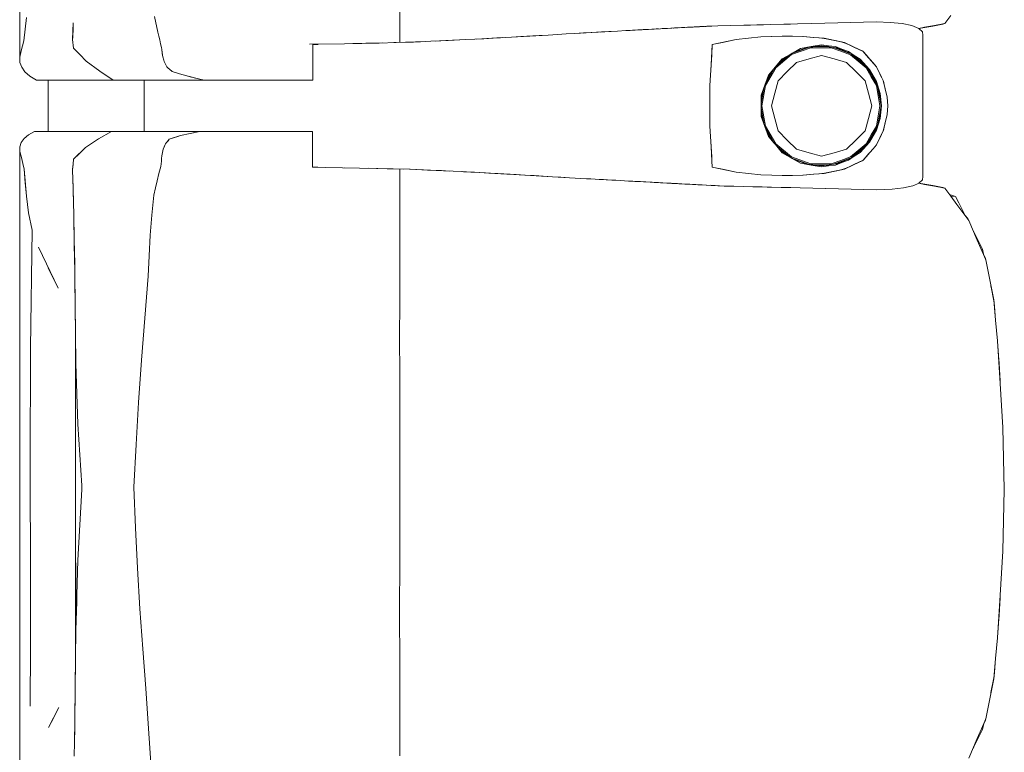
# Model space of a CAD drawing. Header units: millimetres. Extents: x -261 to 187, y -214 to 106.
# Tile 759 of 1056: x -203.547 to -202.776, y 9.141 to 9.715. Entities that reach past the tile are written whole.
import ezdxf

# ---------------------------------------------------------------- set-up
doc = ezdxf.new("R2010")
doc.units = ezdxf.units.MM
doc.header["$LTSCALE"] = 0.005
doc.header["$MEASUREMENT"] = 0
doc.layers.add('IFC-Elemento de mobília-Contorno', color=9, linetype='Continuous', lineweight=5)
doc.layers.add('IFC-Laje-Contorno', color=9, linetype='Continuous', lineweight=5)

msp = doc.modelspace()

# ---------------------------------------------------------------- linework, layer by layer
at = {"layer": 'IFC-Elemento de mobília-Contorno', "lineweight": 5}
for p, q in [((-203.54742, 9.85305), (-203.54734, 9.68543)), ((-203.24956, 9.69703), (-203.24955, 9.73911)), ((-203.4418, 9.71743), (-203.43914, 9.7051)), ((-202.82235, 9.71188), (-202.81761, 9.71822)), ((-203.54318, 9.70747), (-203.54215, 9.71658)), ((-203.50569, 9.70584), (-203.50547, 9.71232)), ((-203.5056, 9.70859), (-203.50555, 9.71011)), ((-203.01166, 9.70952), (-203.00015, 9.71011)), ((-203.01057, 9.70957), (-203.00922, 9.70964)), ((-203.01057, 9.70957), (-203.01012, 9.7096)), ((-203.01012, 9.7096), (-203.00922, 9.70964)), ((-203.01012, 9.7096), (-203.00966, 9.70962)), ((-203.00922, 9.70964), (-203.00015, 9.71011)), ((-203.00922, 9.70964), (-203.00877, 9.70967)), ((-203.00877, 9.70967), (-203.00015, 9.71011)), ((-203.00015, 9.71011), (-202.98992, 9.71034)), ((-202.98992, 9.71034), (-202.97969, 9.71056)), ((-202.97969, 9.71056), (-202.95924, 9.71101)), ((-202.97969, 9.71056), (-202.96435, 9.7109)), ((-202.97969, 9.71056), (-202.97458, 9.71067)), ((-202.97458, 9.71067), (-202.96947, 9.71079)), ((-202.96947, 9.71079), (-202.96435, 9.7109)), ((-202.96435, 9.7109), (-202.95924, 9.71101)), ((-202.95924, 9.71101), (-202.94851, 9.71131)), ((-202.94851, 9.71131), (-202.94314, 9.71146)), ((-202.94314, 9.71146), (-202.93778, 9.71161)), ((-202.93778, 9.71161), (-202.92705, 9.71191)), ((-202.92705, 9.71191), (-202.91631, 9.7122)), ((-202.91631, 9.7122), (-202.87582, 9.71311)), ((-202.89607, 9.71265), (-202.87582, 9.71311)), ((-202.89607, 9.71265), (-202.88594, 9.71288)), ((-202.88594, 9.71288), (-202.87582, 9.71311)), ((-202.87582, 9.71311), (-202.86501, 9.71275)), ((-202.86501, 9.71275), (-202.85558, 9.71178)), ((-202.85558, 9.71178), (-202.84802, 9.71017)), ((-202.84802, 9.71017), (-202.84269, 9.708)), ((-202.83959, 9.70846), (-202.82392, 9.71125)), ((-202.83959, 9.70846), (-202.83175, 9.70986)), ((-202.83805, 9.70888), (-202.8302, 9.71038)), ((-202.83175, 9.70986), (-202.82392, 9.71125)), ((-202.8302, 9.71038), (-202.82235, 9.71188)), ((-202.82392, 9.71125), (-202.82362, 9.71164)), ((-202.82392, 9.71125), (-202.82361, 9.71164)), ((-202.82392, 9.71125), (-202.82361, 9.71164)), ((-203.5442, 9.69837), (-203.54318, 9.70747)), ((-203.50591, 9.69936), (-203.50569, 9.70584)), ((-203.5059, 9.7006), (-203.5056, 9.70859)), ((-203.43914, 9.7051), (-203.4384, 9.70206)), ((-203.4384, 9.70206), (-203.43767, 9.69903)), ((-203.15712, 9.70145), (-203.13329, 9.70283)), ((-203.15712, 9.70145), (-203.14536, 9.70212)), ((-203.15459, 9.70159), (-203.14026, 9.70242)), ((-203.14888, 9.70192), (-203.14536, 9.70212)), ((-203.14026, 9.70242), (-203.13309, 9.70284)), ((-203.13309, 9.70284), (-203.12592, 9.70325)), ((-203.12592, 9.70325), (-203.11914, 9.70364)), ((-203.11914, 9.70364), (-203.11237, 9.70403)), ((-203.11237, 9.70403), (-203.09881, 9.7048)), ((-203.11237, 9.70403), (-203.10559, 9.70442)), ((-203.10569, 9.70441), (-203.10364, 9.70453)), ((-203.10559, 9.70442), (-203.09881, 9.7048)), ((-203.10364, 9.70453), (-203.09953, 9.70476)), ((-203.09953, 9.70476), (-203.09139, 9.70522)), ((-203.09881, 9.7048), (-203.08883, 9.70536)), ((-203.09215, 9.70517), (-203.08883, 9.70536)), ((-203.09139, 9.70522), (-203.08448, 9.70561)), ((-203.09139, 9.70522), (-203.08883, 9.70536)), ((-203.09139, 9.70522), (-203.08957, 9.70532)), ((-203.09139, 9.70522), (-203.08962, 9.70532)), ((-203.08883, 9.70536), (-203.07885, 9.70592)), ((-203.08883, 9.70536), (-203.0855, 9.70555)), ((-203.0855, 9.70555), (-203.07885, 9.70592)), ((-203.07885, 9.70592), (-203.07219, 9.70629)), ((-203.07219, 9.70629), (-203.0688, 9.70648)), ((-203.07103, 9.70635), (-203.0688, 9.70648)), ((-203.07065, 9.70637), (-203.06696, 9.70658)), ((-203.06981, 9.70642), (-203.069, 9.70647)), ((-203.06956, 9.70643), (-203.069, 9.70647)), ((-203.0688, 9.70648), (-203.06542, 9.70666)), ((-203.06696, 9.70658), (-203.06489, 9.70669)), ((-203.06542, 9.70666), (-203.0451, 9.70776)), ((-203.06542, 9.70666), (-203.05526, 9.70721)), ((-203.06542, 9.70666), (-203.05696, 9.70712)), ((-203.06542, 9.70666), (-203.06203, 9.70684)), ((-203.06489, 9.70669), (-203.06281, 9.7068)), ((-203.06281, 9.7068), (-203.0595, 9.70698)), ((-203.06281, 9.7068), (-203.05993, 9.70696)), ((-203.06281, 9.7068), (-203.06011, 9.70695)), ((-203.06281, 9.7068), (-203.06085, 9.70691)), ((-203.06203, 9.70684), (-203.05865, 9.70703)), ((-203.06203, 9.70684), (-203.06093, 9.7069)), ((-203.05865, 9.70703), (-203.05696, 9.70712)), ((-203.05814, 9.70705), (-203.05461, 9.70724)), ((-203.05768, 9.70708), (-203.05638, 9.70715)), ((-203.05741, 9.70709), (-203.05701, 9.70711)), ((-203.05526, 9.70721), (-203.0451, 9.70776)), ((-203.05526, 9.70721), (-203.05188, 9.7074)), ((-203.05188, 9.7074), (-203.0451, 9.70776)), ((-203.05188, 9.7074), (-203.04849, 9.70758)), ((-203.05188, 9.7074), (-203.05018, 9.70749)), ((-203.05018, 9.70749), (-203.0468, 9.70767)), ((-203.04849, 9.70758), (-203.0468, 9.70767)), ((-203.0451, 9.70776), (-203.02728, 9.70871)), ((-203.0451, 9.70776), (-203.03962, 9.70805)), ((-203.0451, 9.70776), (-203.04373, 9.70784)), ((-203.04373, 9.70784), (-203.04236, 9.70791)), ((-203.04236, 9.70791), (-203.03962, 9.70805)), ((-203.04236, 9.70791), (-203.04105, 9.70798)), ((-203.03701, 9.70819), (-203.03689, 9.7082)), ((-203.03689, 9.7082), (-203.03649, 9.70822)), ((-203.03688, 9.7082), (-203.03276, 9.70841)), ((-203.03688, 9.7082), (-203.03414, 9.70834)), ((-203.03522, 9.70829), (-203.03414, 9.70834)), ((-203.03459, 9.70832), (-203.03378, 9.70836)), ((-203.03421, 9.70834), (-203.03276, 9.70841)), ((-203.03378, 9.70836), (-203.03171, 9.70847)), ((-203.03378, 9.70836), (-203.03275, 9.70842)), ((-203.03276, 9.70841), (-203.02728, 9.70871)), ((-203.03276, 9.70841), (-203.03139, 9.70849)), ((-203.03171, 9.70847), (-203.03162, 9.70848)), ((-203.03171, 9.70847), (-203.03162, 9.70848)), ((-203.03171, 9.70847), (-203.03162, 9.70848)), ((-203.03139, 9.70849), (-203.02728, 9.70871)), ((-203.03004, 9.70856), (-203.02865, 9.70863)), ((-203.03002, 9.70856), (-203.02728, 9.70871)), ((-203.02865, 9.70863), (-203.02728, 9.70871)), ((-203.02728, 9.70871), (-203.0266, 9.70874)), ((-203.0266, 9.70874), (-203.02591, 9.70878)), ((-203.02591, 9.70878), (-203.02317, 9.70892)), ((-203.02454, 9.70885), (-203.02317, 9.70892)), ((-203.02454, 9.70885), (-203.02385, 9.70889)), ((-203.02385, 9.70889), (-203.02317, 9.70892)), ((-203.02317, 9.70892), (-203.02227, 9.70897)), ((-203.02227, 9.70897), (-203.02047, 9.70906)), ((-203.02137, 9.70902), (-203.01166, 9.70952)), ((-203.02137, 9.70902), (-203.01957, 9.70911)), ((-203.02047, 9.70906), (-203.01867, 9.70916)), ((-203.01957, 9.70911), (-203.01777, 9.7092)), ((-203.01867, 9.70916), (-203.01777, 9.7092)), ((-203.01777, 9.7092), (-203.01166, 9.70952)), ((-203.01777, 9.7092), (-203.01507, 9.70934)), ((-203.01777, 9.7092), (-203.01642, 9.70927)), ((-203.01777, 9.7092), (-203.01687, 9.70925)), ((-203.01687, 9.70925), (-203.01597, 9.70929)), ((-203.01597, 9.70929), (-203.01327, 9.70944)), ((-203.01597, 9.70929), (-203.01462, 9.70936)), ((-203.01507, 9.70934), (-203.01166, 9.70952)), ((-203.01462, 9.70936), (-203.01327, 9.70944)), ((-203.01417, 9.70939), (-203.01166, 9.70952)), ((-203.01327, 9.70944), (-203.01166, 9.70952)), ((-203.01327, 9.70944), (-203.01192, 9.7095)), ((-203.01327, 9.70944), (-203.01269, 9.70946)), ((-203.01282, 9.70946), (-203.01237, 9.70948)), ((-203.01237, 9.70948), (-203.01192, 9.7095)), ((-203.01192, 9.7095), (-203.01102, 9.70955)), ((-203.01192, 9.7095), (-203.01147, 9.70952)), ((-202.96642, 9.70145), (-202.94932, 9.702)), ((-202.95801, 9.70173), (-202.94959, 9.70199)), ((-202.94964, 9.70199), (-202.94153, 9.70186)), ((-202.94959, 9.70199), (-202.94953, 9.70199)), ((-202.94932, 9.702), (-202.93339, 9.70173)), ((-202.94153, 9.70186), (-202.93347, 9.70173)), ((-202.84269, 9.708), (-202.83979, 9.70542)), ((-202.84268, 9.70799), (-202.83805, 9.70888)), ((-202.8426, 9.70792), (-202.83959, 9.70846)), ((-202.83979, 9.70542), (-202.8394, 9.70267)), ((-202.83942, 9.59207), (-202.8394, 9.70267)), ((-203.54628, 9.69051), (-203.54524, 9.69444)), ((-203.54524, 9.69444), (-203.5442, 9.69837)), ((-203.50591, 9.69936), (-203.50534, 9.69264)), ((-203.5059, 9.7006), (-203.50588, 9.70032)), ((-203.43767, 9.69903), (-203.43694, 9.696)), ((-203.43694, 9.696), (-203.4362, 9.69296)), ((-203.32019, 9.69562), (-203.29276, 9.69603)), ((-203.31774, 9.69542), (-203.31556, 9.69542)), ((-203.31774, 9.68063), (-203.31774, 9.69542)), ((-203.31556, 9.69542), (-203.31358, 9.69542)), ((-203.29287, 9.69602), (-203.27923, 9.69629)), ((-203.28621, 9.69615), (-203.27614, 9.69635)), ((-203.27923, 9.69629), (-203.26571, 9.69654)), ((-203.27614, 9.69635), (-203.26317, 9.69661)), ((-203.26571, 9.69654), (-203.25221, 9.69694)), ((-203.25424, 9.69688), (-203.25274, 9.69693)), ((-203.25274, 9.69693), (-203.24494, 9.69718)), ((-203.25221, 9.69694), (-203.23871, 9.69734)), ((-203.24494, 9.69718), (-203.23714, 9.69744)), ((-203.23871, 9.69734), (-203.22515, 9.69791)), ((-203.23714, 9.69744), (-203.23336, 9.69756)), ((-203.22515, 9.69791), (-203.21158, 9.69849)), ((-203.22117, 9.69808), (-203.21334, 9.69845)), ((-203.21334, 9.69845), (-203.20292, 9.69894)), ((-203.21158, 9.69849), (-203.19761, 9.69922)), ((-203.19761, 9.69922), (-203.18363, 9.69994)), ((-203.18945, 9.69964), (-203.18136, 9.70009)), ((-203.18363, 9.69994), (-203.17638, 9.70035)), ((-203.18136, 9.70009), (-203.17336, 9.70053)), ((-203.17638, 9.70035), (-203.16185, 9.70118)), ((-203.17638, 9.70035), (-203.16912, 9.70076)), ((-203.17336, 9.70053), (-203.17063, 9.70068)), ((-203.16185, 9.70118), (-203.15459, 9.70159)), ((-203.16185, 9.70118), (-203.15712, 9.70145)), ((-203.00546, 9.67934), (-203.00453, 9.69533)), ((-203.005, 9.68733), (-203.00453, 9.69533)), ((-203.00453, 9.69533), (-202.98572, 9.6994)), ((-203.00453, 9.69533), (-202.99513, 9.69736)), ((-202.99513, 9.69736), (-202.98572, 9.6994)), ((-202.98572, 9.6994), (-202.96642, 9.70145)), ((-202.98572, 9.6994), (-202.97607, 9.70042)), ((-202.97607, 9.70042), (-202.96642, 9.70145)), ((-202.96642, 9.70145), (-202.95801, 9.70173)), ((-202.93347, 9.70173), (-202.92518, 9.70099)), ((-202.93339, 9.70173), (-202.92501, 9.70097)), ((-202.93022, 9.69316), (-202.91886, 9.69444)), ((-202.92706, 9.69372), (-202.91886, 9.6951)), ((-202.92518, 9.70099), (-202.91689, 9.70025)), ((-202.92501, 9.70097), (-202.92082, 9.70059)), ((-202.92082, 9.70059), (-202.91663, 9.70021)), ((-202.91886, 9.6951), (-202.91343, 9.69442)), ((-202.91886, 9.69444), (-202.90676, 9.69273)), ((-202.91721, 9.70028), (-202.91684, 9.70023)), ((-202.91689, 9.70025), (-202.90091, 9.69686)), ((-202.91663, 9.70021), (-202.91266, 9.69936)), ((-202.91343, 9.69442), (-202.908, 9.69373)), ((-202.91266, 9.69936), (-202.90866, 9.6985)), ((-202.90869, 9.69851), (-202.90472, 9.69766)), ((-202.90472, 9.69766), (-202.90075, 9.69681)), ((-202.90121, 9.69692), (-202.90075, 9.69681)), ((-202.90091, 9.69686), (-202.89369, 9.69352)), ((-202.90075, 9.69681), (-202.89711, 9.6951)), ((-202.89711, 9.6951), (-202.89347, 9.69339)), ((-203.54734, 9.68543), (-203.54628, 9.69051)), ((-203.50534, 9.69264), (-203.5003, 9.68751)), ((-203.5003, 9.68751), (-203.49525, 9.68238)), ((-203.4362, 9.69296), (-203.43603, 9.69147)), ((-203.43603, 9.69147), (-203.43553, 9.68699)), ((-203.43603, 9.69147), (-203.4357, 9.68848)), ((-203.4357, 9.68848), (-203.43553, 9.68699)), ((-203.43553, 9.68699), (-203.43519, 9.68573)), ((-203.00593, 9.67135), (-203.005, 9.68733)), ((-203.00546, 9.67934), (-203.005, 9.68733)), ((-202.95473, 9.67713), (-202.94242, 9.68744)), ((-202.95367, 9.67909), (-202.94446, 9.6868)), ((-202.95039, 9.68276), (-202.94188, 9.68856)), ((-202.94973, 9.68408), (-202.94249, 9.68821)), ((-202.94249, 9.68821), (-202.93525, 9.69234)), ((-202.94242, 9.68744), (-202.92734, 9.69291)), ((-202.94206, 9.68843), (-202.9285, 9.69336)), ((-202.94042, 9.68939), (-202.93022, 9.69316)), ((-202.93525, 9.69234), (-202.92706, 9.69372)), ((-202.9287, 9.68405), (-202.91886, 9.68668)), ((-202.92734, 9.69291), (-202.91131, 9.69291)), ((-202.92524, 9.69372), (-202.9138, 9.69372)), ((-202.91886, 9.68668), (-202.90902, 9.68405)), ((-202.91131, 9.69291), (-202.90378, 9.69017)), ((-202.90951, 9.69312), (-202.90351, 9.69093)), ((-202.908, 9.69373), (-202.90287, 9.69182)), ((-202.90676, 9.69273), (-202.89551, 9.68796)), ((-202.90378, 9.69017), (-202.89624, 9.68743)), ((-202.90351, 9.69093), (-202.89665, 9.68844)), ((-202.90287, 9.69182), (-202.89774, 9.68992)), ((-202.89774, 9.68992), (-202.8932, 9.68689)), ((-202.89624, 9.68743), (-202.89008, 9.68227)), ((-202.89572, 9.68805), (-202.88957, 9.6829)), ((-202.89551, 9.68796), (-202.88587, 9.68047)), ((-202.89369, 9.69352), (-202.88647, 9.69018)), ((-202.89347, 9.69339), (-202.88618, 9.68997)), ((-202.8932, 9.68689), (-202.88866, 9.68385)), ((-202.88682, 9.69034), (-202.88618, 9.68997)), ((-202.88647, 9.69018), (-202.88381, 9.68712)), ((-202.88618, 9.68997), (-202.88359, 9.68697)), ((-202.88381, 9.68712), (-202.87582, 9.67796)), ((-202.88359, 9.68697), (-202.881, 9.68397)), ((-203.54734, 9.68543), (-203.54719, 9.68132)), ((-203.54719, 9.68132), (-203.54582, 9.6776)), ((-203.49525, 9.68238), (-203.48471, 9.67454)), ((-203.43519, 9.68573), (-203.43451, 9.68322)), ((-203.43451, 9.68322), (-203.43417, 9.68196)), ((-203.43417, 9.68196), (-203.43368, 9.68093)), ((-203.43368, 9.68093), (-203.43319, 9.67991)), ((-203.43319, 9.67991), (-203.4327, 9.67888)), ((-203.4327, 9.67888), (-203.43221, 9.67785)), ((-203.31774, 9.66737), (-203.31774, 9.68063)), ((-203.00639, 9.66335), (-203.00546, 9.67934)), ((-203.00593, 9.67135), (-203.00546, 9.67934)), ((-202.96047, 9.67134), (-202.94973, 9.68408)), ((-202.95801, 9.67425), (-202.95039, 9.68276)), ((-202.94574, 9.67421), (-202.93853, 9.68141)), ((-202.93853, 9.68141), (-202.9287, 9.68405)), ((-202.90902, 9.68405), (-202.89919, 9.68141)), ((-202.89919, 9.68141), (-202.89199, 9.67421)), ((-202.89008, 9.68227), (-202.88392, 9.67711)), ((-202.88957, 9.6829), (-202.88446, 9.67862)), ((-202.88866, 9.68385), (-202.88121, 9.67589)), ((-202.88587, 9.68047), (-202.87847, 9.67075)), ((-202.881, 9.68397), (-202.87841, 9.68097)), ((-202.87841, 9.68097), (-202.87582, 9.67796)), ((-203.54582, 9.6776), (-203.54333, 9.67405)), ((-203.54333, 9.67405), (-203.53949, 9.67065)), ((-203.48471, 9.67454), (-203.4742, 9.66737)), ((-203.43221, 9.67785), (-203.43111, 9.67695)), ((-203.43111, 9.67695), (-203.43, 9.67606)), ((-203.43, 9.67606), (-203.42779, 9.67426)), ((-203.42779, 9.67426), (-203.42209, 9.67251)), ((-203.42209, 9.67251), (-203.41923, 9.67162)), ((-203.41923, 9.67162), (-203.41638, 9.67074)), ((-203.00639, 9.66335), (-203.00593, 9.67135)), ((-202.96333, 9.6635), (-202.96047, 9.67134)), ((-202.96291, 9.66465), (-202.95617, 9.6763)), ((-202.9628, 9.6632), (-202.95473, 9.67713)), ((-202.96254, 9.66567), (-202.95798, 9.67429)), ((-202.95294, 9.66701), (-202.94574, 9.67421)), ((-202.89199, 9.67421), (-202.88478, 9.66701)), ((-202.88392, 9.67711), (-202.87989, 9.67015)), ((-202.88195, 9.67532), (-202.8792, 9.67056)), ((-202.88121, 9.67589), (-202.87582, 9.66649)), ((-202.87582, 9.67796), (-202.87451, 9.67527)), ((-202.87582, 9.67796), (-202.87447, 9.67514)), ((-202.87582, 9.67796), (-202.87311, 9.67231)), ((-202.87451, 9.67527), (-202.87321, 9.67258)), ((-202.87447, 9.67514), (-202.87311, 9.67231)), ((-202.87321, 9.67258), (-202.87191, 9.66989)), ((-202.87311, 9.67231), (-202.87041, 9.66667)), ((-202.87311, 9.67231), (-202.87176, 9.66949)), ((-203.53949, 9.67065), (-203.53683, 9.66901)), ((-203.53683, 9.66901), (-203.53417, 9.66737)), ((-203.53417, 9.66737), (-203.4742, 9.66737)), ((-203.4742, 9.66737), (-203.43292, 9.66737)), ((-203.44997, 9.6273), (-203.44997, 9.66737)), ((-203.43292, 9.66737), (-203.40287, 9.66737)), ((-203.41638, 9.67074), (-203.40625, 9.66821)), ((-203.41638, 9.67074), (-203.40962, 9.66906)), ((-203.41638, 9.67074), (-203.413, 9.6699)), ((-203.40625, 9.66821), (-203.40287, 9.66737)), ((-203.40287, 9.66737), (-203.40089, 9.66737)), ((-203.40089, 9.66737), (-203.39893, 9.66737)), ((-203.39893, 9.66737), (-203.397, 9.66737)), ((-203.397, 9.66737), (-203.39508, 9.66737)), ((-203.39508, 9.66737), (-203.39316, 9.66737)), ((-203.39316, 9.66737), (-203.39124, 9.66737)), ((-203.39124, 9.66737), (-203.38931, 9.66737)), ((-203.38931, 9.66737), (-203.38736, 9.66737)), ((-203.38736, 9.66737), (-203.38538, 9.66737)), ((-203.38538, 9.66737), (-203.38337, 9.66737)), ((-203.38337, 9.66737), (-203.38131, 9.66737)), ((-203.38131, 9.66737), (-203.37921, 9.66737)), ((-203.37921, 9.66737), (-203.37705, 9.66737)), ((-203.37705, 9.66737), (-203.37486, 9.66737)), ((-203.37486, 9.66737), (-203.37267, 9.66737)), ((-203.37267, 9.66737), (-203.37048, 9.66737)), ((-203.37048, 9.66737), (-203.36833, 9.66737)), ((-203.36833, 9.66737), (-203.36623, 9.66737)), ((-203.36623, 9.66737), (-203.36419, 9.66737)), ((-203.36419, 9.66737), (-203.36225, 9.66737)), ((-203.36225, 9.66737), (-203.36042, 9.66737)), ((-203.36042, 9.66737), (-203.35869, 9.66737)), ((-203.35869, 9.66737), (-203.35703, 9.66737)), ((-203.35703, 9.66737), (-203.35541, 9.66737)), ((-203.35541, 9.66737), (-203.35379, 9.66737)), ((-203.35379, 9.66737), (-203.35213, 9.66737)), ((-203.35213, 9.66737), (-203.35042, 9.66737)), ((-203.35042, 9.66737), (-203.3486, 9.66737)), ((-203.3486, 9.66737), (-203.34666, 9.66737)), ((-203.34666, 9.66737), (-203.34459, 9.66737)), ((-203.34459, 9.66737), (-203.3424, 9.66737)), ((-203.3424, 9.66737), (-203.34011, 9.66737)), ((-203.34011, 9.66737), (-203.33774, 9.66737)), ((-203.33774, 9.66737), (-203.33529, 9.66737)), ((-203.33529, 9.66737), (-203.33278, 9.66737)), ((-203.33278, 9.66737), (-203.33022, 9.66737)), ((-203.33022, 9.66737), (-203.32764, 9.66737)), ((-203.32764, 9.66737), (-203.32506, 9.66737)), ((-203.32506, 9.66737), (-203.32252, 9.66737)), ((-203.32252, 9.66737), (-203.32007, 9.66737)), ((-203.32007, 9.66737), (-203.31774, 9.66737)), ((-203.00639, 9.64734), (-203.00639, 9.66335)), ((-202.96619, 9.65567), (-202.96333, 9.6635)), ((-202.95557, 9.65717), (-202.95294, 9.66701)), ((-202.88478, 9.66701), (-202.88215, 9.65717)), ((-202.87989, 9.67015), (-202.87587, 9.6632)), ((-202.8792, 9.67056), (-202.87642, 9.66577)), ((-202.87847, 9.67075), (-202.87382, 9.65945)), ((-202.87582, 9.66649), (-202.87288, 9.65712)), ((-202.87191, 9.66989), (-202.8706, 9.6672)), ((-202.8706, 9.6672), (-202.86902, 9.66071)), ((-202.87041, 9.66667), (-202.86892, 9.66045)), ((-202.96619, 9.65567), (-202.96619, 9.63899)), ((-202.9661, 9.64927), (-202.96382, 9.66216)), ((-202.9661, 9.65305), (-202.96388, 9.66202)), ((-202.9656, 9.64734), (-202.9628, 9.6632)), ((-202.95821, 9.64734), (-202.95557, 9.65717)), ((-202.88215, 9.65717), (-202.87951, 9.64734)), ((-202.87587, 9.6632), (-202.87446, 9.65527)), ((-202.87481, 9.66184), (-202.87367, 9.65541)), ((-202.87382, 9.65945), (-202.87224, 9.64734)), ((-202.87288, 9.65712), (-202.87189, 9.64733)), ((-202.86919, 9.66143), (-202.86892, 9.66045)), ((-202.86902, 9.66071), (-202.86823, 9.65747)), ((-202.86899, 9.66069), (-202.8685, 9.65862)), ((-202.86892, 9.66045), (-202.86743, 9.65422)), ((-202.8685, 9.65862), (-202.86743, 9.65422)), ((-202.86823, 9.65747), (-202.86743, 9.65422)), ((-203.00639, 9.63933), (-203.00639, 9.65534)), ((-202.9661, 9.64162), (-202.9661, 9.65305)), ((-202.87446, 9.65527), (-202.87306, 9.64734)), ((-202.87367, 9.65541), (-202.87224, 9.64734)), ((-202.86743, 9.65422), (-202.86686, 9.64733)), ((-203.00639, 9.63132), (-203.00639, 9.64734)), ((-202.9661, 9.6454), (-202.96382, 9.6325)), ((-202.9661, 9.64162), (-202.96387, 9.63263)), ((-202.9656, 9.64734), (-202.9628, 9.63147)), ((-202.95821, 9.64734), (-202.95557, 9.6375)), ((-202.88215, 9.6375), (-202.87951, 9.64734)), ((-202.87481, 9.63283), (-202.8733, 9.64136)), ((-202.87446, 9.63941), (-202.87306, 9.64734)), ((-202.87382, 9.63522), (-202.87224, 9.64734)), ((-202.8733, 9.64136), (-202.87224, 9.64734)), ((-202.87288, 9.63753), (-202.87189, 9.64733)), ((-202.86892, 9.63422), (-202.86743, 9.64045)), ((-202.8685, 9.63605), (-202.86743, 9.64045)), ((-202.86823, 9.6372), (-202.86743, 9.64045)), ((-202.86743, 9.64045), (-202.86686, 9.64733)), ((-202.96619, 9.63899), (-202.96047, 9.62332)), ((-202.95557, 9.6375), (-202.95294, 9.62766)), ((-202.88478, 9.62766), (-202.88215, 9.6375)), ((-202.87847, 9.62393), (-202.87382, 9.63522)), ((-202.87587, 9.63147), (-202.87446, 9.63941)), ((-202.87582, 9.62818), (-202.87288, 9.63753)), ((-202.8706, 9.62747), (-202.86902, 9.63396)), ((-202.87041, 9.628), (-202.86892, 9.63422)), ((-202.86919, 9.63324), (-202.86892, 9.63422)), ((-202.86902, 9.63396), (-202.86823, 9.6372)), ((-202.869, 9.63396), (-202.8685, 9.63605)), ((-203.54059, 9.62451), (-203.53573, 9.6273)), ((-203.53573, 9.6273), (-203.47548, 9.6273)), ((-203.48558, 9.62136), (-203.47548, 9.6273)), ((-203.47548, 9.6273), (-203.40633, 9.6273)), ((-203.46022, 9.6273), (-203.44997, 9.6273)), ((-203.42136, 9.62397), (-203.40633, 9.6273)), ((-203.42136, 9.62397), (-203.41384, 9.62563)), ((-203.41384, 9.62563), (-203.41008, 9.62647)), ((-203.41008, 9.62647), (-203.40633, 9.6273)), ((-203.40802, 9.6273), (-203.40501, 9.6273)), ((-203.40633, 9.6273), (-203.40435, 9.6273)), ((-203.40501, 9.6273), (-203.40219, 9.6273)), ((-203.40435, 9.6273), (-203.40237, 9.6273)), ((-203.40237, 9.6273), (-203.40042, 9.6273)), ((-203.40042, 9.6273), (-203.39848, 9.6273)), ((-203.39848, 9.6273), (-203.39656, 9.6273)), ((-203.39656, 9.6273), (-203.39466, 9.6273)), ((-203.39466, 9.6273), (-203.39276, 9.6273)), ((-203.39276, 9.6273), (-203.39085, 9.6273)), ((-203.39085, 9.6273), (-203.38893, 9.6273)), ((-203.38893, 9.6273), (-203.38699, 9.6273)), ((-203.38699, 9.6273), (-203.38502, 9.6273)), ((-203.38502, 9.6273), (-203.38301, 9.6273)), ((-203.38301, 9.6273), (-203.38096, 9.6273)), ((-203.38096, 9.6273), (-203.37886, 9.6273)), ((-203.37886, 9.6273), (-203.37672, 9.6273)), ((-203.37672, 9.6273), (-203.37454, 9.6273)), ((-203.37454, 9.6273), (-203.37236, 9.6273)), ((-203.37236, 9.6273), (-203.3702, 9.6273)), ((-203.3702, 9.6273), (-203.36806, 9.6273)), ((-203.36806, 9.6273), (-203.36598, 9.6273)), ((-203.36598, 9.6273), (-203.36397, 9.6273)), ((-203.36397, 9.6273), (-203.36206, 9.6273)), ((-203.36206, 9.6273), (-203.36025, 9.6273)), ((-203.36025, 9.6273), (-203.35854, 9.6273)), ((-203.35854, 9.6273), (-203.3569, 9.6273)), ((-203.3569, 9.6273), (-203.35529, 9.6273)), ((-203.35529, 9.6273), (-203.35368, 9.6273)), ((-203.35368, 9.6273), (-203.35203, 9.6273)), ((-203.35203, 9.6273), (-203.35033, 9.6273)), ((-203.35033, 9.6273), (-203.34852, 9.6273)), ((-203.34852, 9.6273), (-203.34659, 9.6273)), ((-203.34659, 9.6273), (-203.34452, 9.6273)), ((-203.34452, 9.6273), (-203.34235, 9.6273)), ((-203.34235, 9.6273), (-203.34008, 9.6273)), ((-203.34008, 9.6273), (-203.33772, 9.6273)), ((-203.33772, 9.6273), (-203.33529, 9.6273)), ((-203.33529, 9.6273), (-203.33279, 9.6273)), ((-203.33279, 9.6273), (-203.33026, 9.6273)), ((-203.33026, 9.6273), (-203.32769, 9.6273)), ((-203.32769, 9.6273), (-203.32513, 9.6273)), ((-203.32513, 9.6273), (-203.32262, 9.6273)), ((-203.32262, 9.6273), (-203.32018, 9.6273)), ((-203.32018, 9.6273), (-203.31786, 9.6273)), ((-203.31786, 9.61404), (-203.31786, 9.6273)), ((-203.00639, 9.63132), (-203.00593, 9.62332)), ((-202.96292, 9.63002), (-202.95617, 9.61836)), ((-202.9628, 9.63147), (-202.95473, 9.61754)), ((-202.96255, 9.62902), (-202.95801, 9.62042)), ((-202.95294, 9.62766), (-202.94574, 9.62046)), ((-202.89199, 9.62046), (-202.88478, 9.62766)), ((-202.88121, 9.61878), (-202.87582, 9.62818)), ((-202.87989, 9.62452), (-202.87587, 9.63147)), ((-202.8792, 9.62411), (-202.87643, 9.62889)), ((-202.87321, 9.62209), (-202.87191, 9.62478)), ((-202.87311, 9.62236), (-202.87176, 9.62518)), ((-202.87191, 9.62478), (-202.8706, 9.62747)), ((-202.87176, 9.62518), (-202.87041, 9.628)), ((-203.54732, 9.61528), (-203.54618, 9.6186)), ((-203.54618, 9.6186), (-203.54399, 9.62164)), ((-203.54399, 9.62164), (-203.54059, 9.62451)), ((-203.49574, 9.61469), (-203.48558, 9.62136)), ((-203.43356, 9.61656), (-203.43313, 9.61758)), ((-203.43313, 9.61758), (-203.43238, 9.61847)), ((-203.43238, 9.61847), (-203.43163, 9.61935)), ((-203.43163, 9.61935), (-203.43013, 9.62112)), ((-203.43163, 9.61935), (-203.43088, 9.62024)), ((-203.43088, 9.62024), (-203.43013, 9.62112)), ((-203.43013, 9.62112), (-203.42136, 9.62397)), ((-203.43013, 9.62112), (-203.42355, 9.62326)), ((-203.42355, 9.62326), (-203.42136, 9.62397)), ((-203.00593, 9.62332), (-203.00546, 9.61533)), ((-203.00593, 9.62332), (-203.005, 9.60734)), ((-202.96047, 9.62332), (-202.95509, 9.61696)), ((-202.95801, 9.62042), (-202.95039, 9.61191)), ((-202.95509, 9.61696), (-202.94971, 9.61058)), ((-202.95473, 9.61754), (-202.94242, 9.60724)), ((-202.94574, 9.62046), (-202.93853, 9.61326)), ((-202.89919, 9.61326), (-202.89199, 9.62046)), ((-202.89008, 9.6124), (-202.88392, 9.61756)), ((-202.88866, 9.61082), (-202.88121, 9.61878)), ((-202.88587, 9.6142), (-202.87847, 9.62393)), ((-202.88392, 9.61756), (-202.87989, 9.62452)), ((-202.88194, 9.61936), (-202.8792, 9.62411)), ((-202.87582, 9.61671), (-202.87447, 9.61953)), ((-202.87582, 9.61671), (-202.87451, 9.6194)), ((-202.87451, 9.6194), (-202.87321, 9.62209)), ((-202.87447, 9.61953), (-202.87311, 9.62236)), ((-203.54743, 9.46185), (-203.54732, 9.61528)), ((-203.54732, 9.61528), (-203.54724, 9.61158)), ((-203.54724, 9.61158), (-203.54604, 9.60673)), ((-203.50534, 9.60544), (-203.49574, 9.61469)), ((-203.50534, 9.60544), (-203.50054, 9.61007)), ((-203.50054, 9.61007), (-203.49574, 9.61469)), ((-203.43596, 9.60818), (-203.43541, 9.61084)), ((-203.43596, 9.60818), (-203.43569, 9.60951)), ((-203.43569, 9.60951), (-203.43541, 9.61084)), ((-203.43541, 9.61084), (-203.43486, 9.6135)), ((-203.43486, 9.6135), (-203.43356, 9.61656)), ((-203.43486, 9.6135), (-203.43399, 9.61554)), ((-203.43486, 9.6135), (-203.43443, 9.61452)), ((-203.43443, 9.61452), (-203.43399, 9.61554)), ((-203.31786, 9.59925), (-203.31786, 9.61404)), ((-203.00546, 9.61533), (-203.00545, 9.61516)), ((-203.00546, 9.61533), (-203.00482, 9.60428)), ((-203.00546, 9.61533), (-203.005, 9.60734)), ((-202.95367, 9.61558), (-202.94446, 9.60787)), ((-202.95039, 9.61191), (-202.94189, 9.60612)), ((-202.94971, 9.61058), (-202.93525, 9.60233)), ((-202.93853, 9.61326), (-202.9287, 9.61062)), ((-202.9287, 9.61062), (-202.91886, 9.60799)), ((-202.91886, 9.60799), (-202.90902, 9.61062)), ((-202.90902, 9.61062), (-202.89919, 9.61326)), ((-202.89624, 9.60724), (-202.89008, 9.6124)), ((-202.89573, 9.60661), (-202.88957, 9.61177)), ((-202.89551, 9.60671), (-202.88587, 9.6142)), ((-202.8932, 9.60779), (-202.88866, 9.61082)), ((-202.88957, 9.61177), (-202.88446, 9.61605)), ((-202.88618, 9.6047), (-202.881, 9.6107)), ((-202.88381, 9.60755), (-202.87848, 9.61365)), ((-202.88359, 9.6077), (-202.881, 9.6107)), ((-202.881, 9.6107), (-202.87841, 9.6137)), ((-202.87848, 9.61365), (-202.87582, 9.61671)), ((-202.87841, 9.6137), (-202.87582, 9.61671)), ((-203.54604, 9.60673), (-203.54497, 9.60215)), ((-203.54497, 9.60215), (-203.5439, 9.59758)), ((-203.50591, 9.59762), (-203.50563, 9.60153)), ((-203.50563, 9.60153), (-203.50534, 9.60544)), ((-203.50563, 9.60145), (-203.50534, 9.60544)), ((-203.43684, 9.59977), (-203.43662, 9.60188)), ((-203.43662, 9.60188), (-203.4364, 9.60398)), ((-203.4364, 9.60398), (-203.43618, 9.60608)), ((-203.43618, 9.60608), (-203.43596, 9.60818)), ((-203.005, 9.60734), (-203.00482, 9.60428)), ((-203.00482, 9.60428), (-203.00482, 9.60427)), ((-203.00482, 9.60428), (-203.00482, 9.60427)), ((-203.00482, 9.60427), (-203.00453, 9.59934)), ((-203.00482, 9.60427), (-203.00453, 9.59934)), ((-202.94242, 9.60724), (-202.92734, 9.60177)), ((-202.94214, 9.60627), (-202.9285, 9.60131)), ((-202.94042, 9.60528), (-202.93022, 9.60151)), ((-202.93525, 9.60233), (-202.92703, 9.60095)), ((-202.92734, 9.60177), (-202.91131, 9.60177)), ((-202.91886, 9.60023), (-202.90676, 9.60195)), ((-202.91131, 9.60177), (-202.90378, 9.6045)), ((-202.90951, 9.60155), (-202.90351, 9.60374)), ((-202.908, 9.60094), (-202.90287, 9.60285)), ((-202.90676, 9.60195), (-202.89551, 9.60671)), ((-202.90378, 9.6045), (-202.89624, 9.60724)), ((-202.90351, 9.60374), (-202.89658, 9.60625)), ((-202.90287, 9.60285), (-202.89774, 9.60475)), ((-202.89774, 9.60475), (-202.8932, 9.60779)), ((-202.89369, 9.60115), (-202.88647, 9.60449)), ((-202.89347, 9.60128), (-202.88618, 9.6047)), ((-202.88682, 9.60433), (-202.88641, 9.60457)), ((-202.88647, 9.60449), (-202.88637, 9.60461)), ((-202.88647, 9.60449), (-202.88637, 9.60461)), ((-202.88618, 9.6047), (-202.88359, 9.6077)), ((-203.5439, 9.59758), (-203.54215, 9.57663)), ((-203.5439, 9.59758), (-203.54303, 9.5871)), ((-203.50591, 9.59746), (-203.50563, 9.60145)), ((-203.50591, 9.59746), (-203.50568, 9.58943)), ((-203.43962, 9.5886), (-203.43823, 9.59418)), ((-203.43823, 9.59418), (-203.43684, 9.59977)), ((-203.31786, 9.59925), (-203.31567, 9.59925)), ((-203.31786, 9.59919), (-203.30807, 9.59905)), ((-203.31567, 9.59925), (-203.31367, 9.59925)), ((-203.30807, 9.59905), (-203.29448, 9.59885)), ((-203.29448, 9.59885), (-203.28116, 9.5986)), ((-203.29266, 9.5988), (-203.28116, 9.5986)), ((-203.28116, 9.5986), (-203.26783, 9.59835)), ((-203.27367, 9.59846), (-203.25943, 9.59808)), ((-203.26783, 9.59835), (-203.25456, 9.59797)), ((-203.25943, 9.59808), (-203.24684, 9.59775)), ((-203.25456, 9.59797), (-203.24128, 9.59759)), ((-203.24956, 9.59783), (-203.24955, 9.56499)), ((-203.2418, 9.5976), (-203.22538, 9.5969)), ((-203.24128, 9.59759), (-203.22788, 9.59703)), ((-203.22788, 9.59703), (-203.21447, 9.59648)), ((-203.22538, 9.5969), (-203.21682, 9.59654)), ((-203.22538, 9.5969), (-203.21025, 9.59626)), ((-203.21682, 9.59654), (-203.21032, 9.59626)), ((-203.21447, 9.59648), (-203.20758, 9.59612)), ((-203.20758, 9.59612), (-203.20069, 9.59577)), ((-203.20086, 9.59578), (-203.19961, 9.59571)), ((-203.20069, 9.59577), (-203.1938, 9.59541)), ((-203.19961, 9.59571), (-203.19094, 9.59524)), ((-203.1938, 9.59541), (-203.18691, 9.59506)), ((-203.19094, 9.59524), (-203.18228, 9.59478)), ((-203.19094, 9.59524), (-203.17832, 9.59457)), ((-203.18691, 9.59506), (-203.17977, 9.59465)), ((-203.18228, 9.59478), (-203.17883, 9.5946)), ((-203.17977, 9.59465), (-203.17263, 9.59425)), ((-203.17977, 9.59465), (-203.15836, 9.59345)), ((-203.17977, 9.59465), (-203.16549, 9.59385)), ((-203.17263, 9.59425), (-203.15836, 9.59345)), ((-203.16549, 9.59385), (-203.15836, 9.59345)), ((-203.00453, 9.59934), (-202.98577, 9.59528)), ((-203.00453, 9.59934), (-202.99515, 9.59731)), ((-202.99515, 9.59731), (-202.98577, 9.59528)), ((-202.98577, 9.59528), (-202.96642, 9.59322)), ((-202.98577, 9.59528), (-202.97609, 9.59425)), ((-202.97609, 9.59425), (-202.96642, 9.59322)), ((-202.93022, 9.60151), (-202.91886, 9.60023)), ((-202.92706, 9.60095), (-202.91886, 9.59957)), ((-202.92524, 9.60095), (-202.91379, 9.60095)), ((-202.92518, 9.59368), (-202.91689, 9.59442)), ((-202.92501, 9.5937), (-202.92082, 9.59408)), ((-202.92082, 9.59408), (-202.91663, 9.59446)), ((-202.91886, 9.59957), (-202.91343, 9.60025)), ((-202.91745, 9.59437), (-202.91663, 9.59446)), ((-202.91689, 9.59442), (-202.90091, 9.59781)), ((-202.91663, 9.59446), (-202.91266, 9.59531)), ((-202.91343, 9.60025), (-202.908, 9.60094)), ((-202.91266, 9.59531), (-202.90866, 9.59616)), ((-202.90869, 9.59616), (-202.90472, 9.59701)), ((-202.90472, 9.59701), (-202.90075, 9.59786)), ((-202.90121, 9.59775), (-202.90075, 9.59786)), ((-202.90091, 9.59781), (-202.89369, 9.60115)), ((-202.90075, 9.59786), (-202.89711, 9.59957)), ((-202.89711, 9.59957), (-202.89347, 9.60128)), ((-203.54303, 9.5871), (-203.54215, 9.57663)), ((-203.50568, 9.58982), (-203.50546, 9.58203)), ((-203.50559, 9.58643), (-203.50556, 9.58541)), ((-203.44101, 9.583), (-203.43962, 9.5886)), ((-203.16424, 9.59378), (-203.15596, 9.5933)), ((-203.15836, 9.59345), (-203.15124, 9.59303)), ((-203.15596, 9.5933), (-203.14712, 9.59279)), ((-203.15124, 9.59303), (-203.14412, 9.59262)), ((-203.15124, 9.59303), (-203.12989, 9.59179)), ((-203.14712, 9.59279), (-203.142, 9.59249)), ((-203.14412, 9.59262), (-203.13701, 9.59221)), ((-203.14412, 9.59262), (-203.12989, 9.59179)), ((-203.13701, 9.59221), (-203.12989, 9.59179)), ((-203.12989, 9.59179), (-203.12317, 9.59141)), ((-203.12989, 9.59179), (-203.103, 9.59025)), ((-203.12989, 9.59179), (-203.11644, 9.59102)), ((-203.12317, 9.59141), (-203.11644, 9.59102)), ((-203.103, 9.59025), (-203.09973, 9.59007)), ((-203.09974, 9.59007), (-203.09964, 9.59006)), ((-203.09973, 9.59007), (-203.09645, 9.58988)), ((-203.09645, 9.58988), (-203.09317, 9.5897)), ((-203.09317, 9.5897), (-203.07679, 9.58878)), ((-203.09317, 9.5897), (-203.0899, 9.58952)), ((-203.0899, 9.58952), (-203.08662, 9.58933)), ((-203.08662, 9.58933), (-203.08334, 9.58915)), ((-203.08662, 9.58933), (-203.08007, 9.58897)), ((-203.08334, 9.58915), (-203.07679, 9.58878)), ((-203.08007, 9.58897), (-203.07679, 9.58878)), ((-203.07679, 9.58878), (-203.07344, 9.5886)), ((-203.07344, 9.5886), (-203.07008, 9.58841)), ((-203.07344, 9.5886), (-203.05666, 9.58769)), ((-203.07344, 9.5886), (-203.05331, 9.5875)), ((-203.07008, 9.58841), (-203.06337, 9.58805)), ((-203.07008, 9.58841), (-203.06751, 9.58827)), ((-203.07008, 9.58841), (-203.06673, 9.58823)), ((-203.06751, 9.58827), (-203.06527, 9.58815)), ((-203.06673, 9.58823), (-203.06337, 9.58805)), ((-203.06527, 9.58815), (-203.06304, 9.58803)), ((-203.06386, 9.58807), (-203.06191, 9.58797)), ((-203.06366, 9.58806), (-203.06255, 9.588)), ((-203.06361, 9.58806), (-203.06277, 9.58801)), ((-203.06337, 9.58805), (-203.06164, 9.58795)), ((-203.06337, 9.58805), (-203.05834, 9.58777)), ((-203.06304, 9.58803), (-203.06137, 9.58794)), ((-203.06172, 9.58796), (-203.0608, 9.58791)), ((-203.06158, 9.58795), (-203.06105, 9.58792)), ((-203.05834, 9.58777), (-203.05666, 9.58769)), ((-203.05331, 9.5875), (-203.05163, 9.58741)), ((-203.05163, 9.58741), (-203.04995, 9.58732)), ((-203.04995, 9.58732), (-203.0483, 9.58723)), ((-203.0483, 9.58723), (-203.04666, 9.58714)), ((-203.0483, 9.58723), (-203.045, 9.58705)), ((-203.0483, 9.58723), (-203.04006, 9.58679)), ((-203.04666, 9.58714), (-203.04336, 9.58697)), ((-203.045, 9.58705), (-203.04336, 9.58697)), ((-203.04006, 9.58679), (-203.03511, 9.58653)), ((-203.04006, 9.58679), (-203.03841, 9.58671)), ((-203.03843, 9.58671), (-203.0362, 9.58658)), ((-203.03841, 9.58671), (-203.03676, 9.58662)), ((-203.03758, 9.58666), (-203.03749, 9.58665)), ((-203.03676, 9.58662), (-203.03511, 9.58653)), ((-203.0362, 9.58658), (-203.03396, 9.58647)), ((-203.03511, 9.58653), (-203.03016, 9.58627)), ((-203.03511, 9.58653), (-203.02604, 9.58605)), ((-203.03511, 9.58653), (-203.03346, 9.58644)), ((-203.03511, 9.58653), (-203.02851, 9.58618)), ((-203.03396, 9.58647), (-203.03284, 9.58641)), ((-203.03396, 9.58647), (-203.03172, 9.58635)), ((-203.03346, 9.58644), (-203.03181, 9.58635)), ((-203.03284, 9.58641), (-203.03172, 9.58635)), ((-203.03172, 9.58635), (-203.03069, 9.5863)), ((-203.03172, 9.58635), (-203.03, 9.58626)), ((-203.03016, 9.58627), (-203.02934, 9.58622)), ((-203.02934, 9.58622), (-203.02851, 9.58618)), ((-202.96642, 9.59322), (-202.94932, 9.59267)), ((-202.96642, 9.59322), (-202.94952, 9.59267)), ((-202.94964, 9.59268), (-202.94153, 9.59281)), ((-202.94959, 9.59268), (-202.94953, 9.59268)), ((-202.94932, 9.59267), (-202.93339, 9.59295)), ((-202.94153, 9.59281), (-202.93347, 9.59294)), ((-202.93347, 9.59294), (-202.92518, 9.59368)), ((-202.93339, 9.59295), (-202.92501, 9.5937)), ((-202.84742, 9.58468), (-202.84241, 9.58684)), ((-202.84276, 9.58669), (-202.83805, 9.58579)), ((-202.84262, 9.58675), (-202.83175, 9.58481)), ((-202.84262, 9.58675), (-202.83959, 9.58621)), ((-202.84261, 9.58676), (-202.82392, 9.58342)), ((-202.84252, 9.58674), (-202.83971, 9.58938)), ((-202.83971, 9.58938), (-202.83942, 9.59207)), ((-202.83959, 9.58621), (-202.83175, 9.58481)), ((-203.50556, 9.58541), (-203.50544, 9.58139)), ((-203.50546, 9.58203), (-203.50521, 9.57184)), ((-203.50544, 9.58139), (-203.50519, 9.57059)), ((-203.4424, 9.57742), (-203.44101, 9.583)), ((-203.02604, 9.58605), (-203.02521, 9.58601)), ((-203.02521, 9.58601), (-203.02439, 9.58596)), ((-203.02439, 9.58596), (-203.02356, 9.58592)), ((-203.02356, 9.58592), (-203.02218, 9.58585)), ((-203.02218, 9.58585), (-203.0201, 9.58574)), ((-203.0201, 9.58574), (-203.01871, 9.58567)), ((-203.01871, 9.58567), (-203.01732, 9.5856)), ((-203.01732, 9.5856), (-203.01593, 9.58553)), ((-203.01732, 9.5856), (-203.01524, 9.58549)), ((-203.01732, 9.5856), (-203.01385, 9.58542)), ((-203.01732, 9.5856), (-203.01455, 9.58545)), ((-203.01593, 9.58553), (-203.01524, 9.58549)), ((-203.01524, 9.58549), (-203.01385, 9.58542)), ((-203.01455, 9.58545), (-203.01385, 9.58542)), ((-203.01385, 9.58542), (-203.01247, 9.58535)), ((-203.01247, 9.58535), (-203.00938, 9.5852)), ((-203.00938, 9.5852), (-203.0023, 9.58483)), ((-203.00913, 9.58518), (-202.99521, 9.58447)), ((-203.00615, 9.58503), (-202.99521, 9.58447)), ((-203.00536, 9.58499), (-202.99521, 9.58447)), ((-203.0023, 9.58483), (-202.99521, 9.58447)), ((-202.99521, 9.58447), (-202.98774, 9.58429)), ((-202.98774, 9.58429), (-202.98028, 9.5841)), ((-202.98028, 9.5841), (-202.97282, 9.58392)), ((-202.97282, 9.58392), (-202.95043, 9.58338)), ((-202.97282, 9.58392), (-202.9355, 9.58302)), ((-202.97282, 9.58392), (-202.96535, 9.58374)), ((-202.96535, 9.58374), (-202.95043, 9.58338)), ((-202.95043, 9.58338), (-202.9355, 9.58302)), ((-202.95043, 9.58338), (-202.94296, 9.5832)), ((-202.9355, 9.58302), (-202.90566, 9.58229)), ((-202.9355, 9.58302), (-202.87582, 9.58156)), ((-202.90566, 9.58229), (-202.87582, 9.58156)), ((-202.87582, 9.58156), (-202.8695, 9.58169)), ((-202.8695, 9.58169), (-202.86359, 9.58202)), ((-202.86359, 9.58202), (-202.85459, 9.58305)), ((-202.85459, 9.58305), (-202.84742, 9.58468)), ((-202.83805, 9.58579), (-202.8302, 9.58429)), ((-202.83175, 9.58481), (-202.82392, 9.58342)), ((-202.8302, 9.58429), (-202.82235, 9.58279)), ((-202.82392, 9.58342), (-202.82362, 9.58303)), ((-202.82392, 9.58342), (-202.82361, 9.58303)), ((-202.82235, 9.58279), (-202.81761, 9.57645)), ((-203.54215, 9.57663), (-203.54046, 9.56355)), ((-203.50521, 9.57184), (-203.50497, 9.56164)), ((-203.44378, 9.56167), (-203.4424, 9.57742)), ((-202.81858, 9.57775), (-202.8138, 9.5764)), ((-202.81761, 9.57645), (-202.8138, 9.5764)), ((-202.81761, 9.57645), (-202.81288, 9.57012)), ((-202.8138, 9.5764), (-202.81117, 9.57122)), ((-202.81117, 9.57122), (-202.80853, 9.56604)), ((-203.54046, 9.56355), (-203.53768, 9.5499)), ((-203.24955, 9.52885), (-203.24955, 9.56499)), ((-202.81288, 9.57012), (-202.80814, 9.56378)), ((-202.80853, 9.56604), (-202.8059, 9.56086)), ((-202.80814, 9.56378), (-202.8034, 9.55744)), ((-203.50497, 9.56164), (-203.5046, 9.53851)), ((-203.50495, 9.56039), (-203.50493, 9.55979)), ((-203.50493, 9.55979), (-203.5047, 9.54488)), ((-203.44516, 9.54592), (-203.44378, 9.56167)), ((-202.80605, 9.56116), (-202.804, 9.5586)), ((-202.8059, 9.56086), (-202.80578, 9.56062)), ((-202.804, 9.5586), (-202.80362, 9.55773)), ((-202.8034, 9.55744), (-202.79678, 9.54206)), ((-203.53883, 9.45739), (-203.53768, 9.5499)), ((-202.80026, 9.55014), (-202.798, 9.54533)), ((-202.80009, 9.54975), (-202.798, 9.54534)), ((-202.80009, 9.54975), (-202.79678, 9.54206)), ((-203.44591, 9.52989), (-203.44516, 9.54592)), ((-202.798, 9.54534), (-202.79535, 9.54012)), ((-202.798, 9.54532), (-202.79799, 9.54531)), ((-202.79678, 9.54206), (-202.79016, 9.52667)), ((-202.79678, 9.54206), (-202.79347, 9.53436)), ((-202.79535, 9.54012), (-202.79271, 9.53494)), ((-203.53271, 9.53661), (-203.51739, 9.50431)), ((-203.5046, 9.53851), (-203.50431, 9.51766)), ((-203.50458, 9.53761), (-203.50458, 9.5373)), ((-203.50458, 9.5373), (-203.50433, 9.51931)), ((-202.79271, 9.53494), (-202.79189, 9.53103)), ((-203.44666, 9.51385), (-203.44591, 9.52989)), ((-203.24955, 9.49304), (-203.24955, 9.52885)), ((-202.79189, 9.53103), (-202.79175, 9.53035)), ((-202.79189, 9.53103), (-202.79046, 9.52778)), ((-202.79189, 9.53103), (-202.79046, 9.52778)), ((-202.79189, 9.53103), (-202.79046, 9.52778)), ((-202.79046, 9.52778), (-202.7903, 9.527)), ((-202.79016, 9.52667), (-202.78394, 9.49529)), ((-202.79016, 9.52667), (-202.78705, 9.51098)), ((-202.79016, 9.52667), (-202.78861, 9.51882)), ((-203.52505, 9.52046), (-203.51739, 9.50431)), ((-203.50431, 9.51766), (-203.50416, 9.50631)), ((-203.50431, 9.51741), (-203.50428, 9.5153)), ((-202.78861, 9.51882), (-202.78705, 9.51098)), ((-203.50428, 9.5153), (-203.50398, 9.49216)), ((-203.44923, 9.48085), (-203.44666, 9.51385)), ((-202.78705, 9.51098), (-202.7855, 9.50313)), ((-203.50416, 9.50631), (-203.50401, 9.49497)), ((-202.78611, 9.50624), (-202.78563, 9.50386)), ((-202.78563, 9.50386), (-202.78402, 9.49588)), ((-202.7855, 9.50313), (-202.78394, 9.49529)), ((-203.50401, 9.49497), (-203.50394, 9.48939)), ((-202.78402, 9.49588), (-202.78395, 9.49534)), ((-202.78394, 9.49529), (-202.78242, 9.47923)), ((-202.78394, 9.49529), (-202.78334, 9.49043)), ((-203.50398, 9.49216), (-203.50367, 9.46854)), ((-203.50392, 9.48782), (-203.5037, 9.4706)), ((-203.24958, 9.4664), (-203.24955, 9.49304)), ((-202.78334, 9.49043), (-202.78242, 9.47923)), ((-203.45186, 9.44804), (-203.44923, 9.48085)), ((-202.78242, 9.47923), (-202.78089, 9.46316)), ((-203.5037, 9.20948), (-203.5037, 9.47062)), ((-203.50367, 9.46854), (-203.50338, 9.44538)), ((-203.24958, 9.4664), (-203.24955, 9.43655)), ((-202.78089, 9.46316), (-202.77982, 9.44641)), ((-202.78088, 9.4629), (-202.78086, 9.46274)), ((-202.78086, 9.46274), (-202.77993, 9.44824)), ((-203.54743, 9.46185), (-203.54742, 9.2519)), ((-203.53913, 9.36502), (-203.53883, 9.45739)), ((-203.45424, 9.41477), (-203.45186, 9.44804)), ((-202.77997, 9.4487), (-202.77969, 9.44528)), ((-202.77997, 9.44868), (-202.77969, 9.44528)), ((-203.50338, 9.44538), (-203.50185, 9.39772)), ((-202.77982, 9.44641), (-202.77876, 9.42965)), ((-202.77969, 9.44528), (-202.77876, 9.42965)), ((-202.77969, 9.44528), (-202.77888, 9.43184)), ((-203.24955, 9.43655), (-203.24955, 9.4004)), ((-202.77888, 9.43184), (-202.77884, 9.43107)), ((-202.77876, 9.42965), (-202.77687, 9.39511)), ((-203.45617, 9.3819), (-203.45424, 9.41477)), ((-203.50185, 9.39772), (-203.49877, 9.34972)), ((-203.24957, 9.36499), (-203.24955, 9.4004)), ((-202.77687, 9.39511), (-202.7756, 9.34676)), ((-202.77687, 9.39511), (-202.7756, 9.34677)), ((-203.45797, 9.34842), (-203.45617, 9.3819)), ((-203.53913, 9.36502), (-203.53893, 9.27687)), ((-203.24957, 9.36499), (-203.24955, 9.3329)), ((-203.49877, 9.34972), (-203.49861, 9.34842)), ((-203.49877, 9.34972), (-203.49869, 9.34907)), ((-203.49877, 9.3466), (-203.49861, 9.34842)), ((-203.49877, 9.3466), (-203.49869, 9.34751)), ((-203.49869, 9.34907), (-203.49861, 9.34842)), ((-203.49869, 9.34751), (-203.49861, 9.34842)), ((-203.45797, 9.34842), (-203.4566, 9.31658)), ((-203.50025, 9.31895), (-203.49877, 9.3466)), ((-202.77687, 9.29841), (-202.7756, 9.34676)), ((-203.24955, 9.29543), (-203.24955, 9.3329)), ((-203.50173, 9.2913), (-203.50025, 9.31895)), ((-203.4566, 9.31658), (-203.45517, 9.28505)), ((-203.24959, 9.24636), (-203.24955, 9.29543)), ((-202.77876, 9.26388), (-202.77687, 9.29841)), ((-203.50338, 9.23628), (-203.50338, 9.28914)), ((-203.50256, 9.26379), (-203.50173, 9.2913)), ((-203.45517, 9.28505), (-203.45319, 9.25319)), ((-203.53893, 9.27687), (-203.5389, 9.2236)), ((-203.5027, 9.25899), (-203.50256, 9.26379)), ((-202.77982, 9.24712), (-202.77876, 9.26388)), ((-202.77969, 9.24825), (-202.77876, 9.26388)), ((-202.77888, 9.26169), (-202.77884, 9.26246)), ((-203.50338, 9.23628), (-203.5027, 9.25899)), ((-202.77969, 9.24825), (-202.77888, 9.26169)), ((-203.54742, 9.2519), (-203.54734, 9.08429)), ((-203.45319, 9.25319), (-203.45101, 9.22167)), ((-202.78089, 9.23036), (-202.77982, 9.24712)), ((-202.77997, 9.24485), (-202.77969, 9.24825)), ((-203.24959, 9.24636), (-203.24956, 9.21434)), ((-202.78086, 9.23079), (-202.77993, 9.24527)), ((-203.50363, 9.21481), (-203.50338, 9.23628)), ((-203.53933, 9.17681), (-203.5389, 9.2236)), ((-202.78242, 9.2143), (-202.78089, 9.23036)), ((-202.78088, 9.23063), (-202.78086, 9.23079)), ((-203.45101, 9.22167), (-203.44859, 9.19077)), ((-203.5039, 9.19276), (-203.50363, 9.21481)), ((-203.50389, 9.19342), (-203.5037, 9.20948)), ((-203.24956, 9.17987), (-203.24956, 9.21434)), ((-202.78394, 9.19824), (-202.78242, 9.2143)), ((-202.78334, 9.2031), (-202.78242, 9.2143)), ((-202.78394, 9.19824), (-202.78334, 9.2031)), ((-203.50402, 9.18316), (-203.50389, 9.19342)), ((-203.50394, 9.19001), (-203.5039, 9.19276)), ((-202.78861, 9.1747), (-202.78394, 9.19824)), ((-202.78608, 9.18746), (-202.78402, 9.19765)), ((-202.78605, 9.18762), (-202.78402, 9.19765)), ((-202.78563, 9.18967), (-202.78402, 9.19765)), ((-202.7855, 9.1904), (-202.78394, 9.19824)), ((-202.78402, 9.19765), (-202.78396, 9.19818)), ((-203.44859, 9.19077), (-203.44634, 9.15926)), ((-202.78861, 9.1747), (-202.7855, 9.1904)), ((-202.78613, 9.1872), (-202.78563, 9.18967)), ((-203.50418, 9.17136), (-203.50402, 9.18316)), ((-203.50417, 9.17165), (-203.50408, 9.17901)), ((-203.24956, 9.17987), (-203.24955, 9.13796)), ((-203.52473, 9.1601), (-203.51675, 9.17582)), ((-203.52074, 9.16797), (-203.51675, 9.17582)), ((-203.50433, 9.15956), (-203.50418, 9.17136)), ((-203.50422, 9.16776), (-203.50417, 9.17165)), ((-202.79016, 9.16686), (-202.78861, 9.1747)), ((-203.52473, 9.1601), (-203.52074, 9.16797)), ((-202.79347, 9.15916), (-202.79016, 9.16686)), ((-202.79271, 9.15859), (-202.79175, 9.16318)), ((-202.79189, 9.16249), (-202.79046, 9.16574)), ((-202.79046, 9.16574), (-202.7903, 9.16653)), ((-203.50451, 9.14864), (-203.50433, 9.15956)), ((-203.50446, 9.15077), (-203.50438, 9.15664)), ((-203.44634, 9.15926), (-203.4454, 9.14395)), ((-202.79678, 9.15147), (-202.79347, 9.15916)), ((-202.79535, 9.1534), (-202.79271, 9.15859)), ((-203.50469, 9.13773), (-203.50451, 9.14864)), ((-203.50457, 9.14539), (-203.50446, 9.15077)), ((-202.8034, 9.13608), (-202.79678, 9.15147)), ((-202.80026, 9.14338), (-202.798, 9.14819)), ((-202.80009, 9.14378), (-202.79678, 9.15147)), ((-202.80008, 9.1438), (-202.798, 9.14819)), ((-202.798, 9.14819), (-202.79535, 9.1534)), ((-203.4454, 9.14395), (-203.44447, 9.12862))]:
    msp.add_line(p, q, dxfattribs=at)
at = {"layer": 'IFC-Laje-Contorno', "lineweight": 5}
msp.add_line((-203.52519, 9.6273), (-203.52519, 9.66737), dxfattribs=at)

doc.saveas('drawing.dxf')
